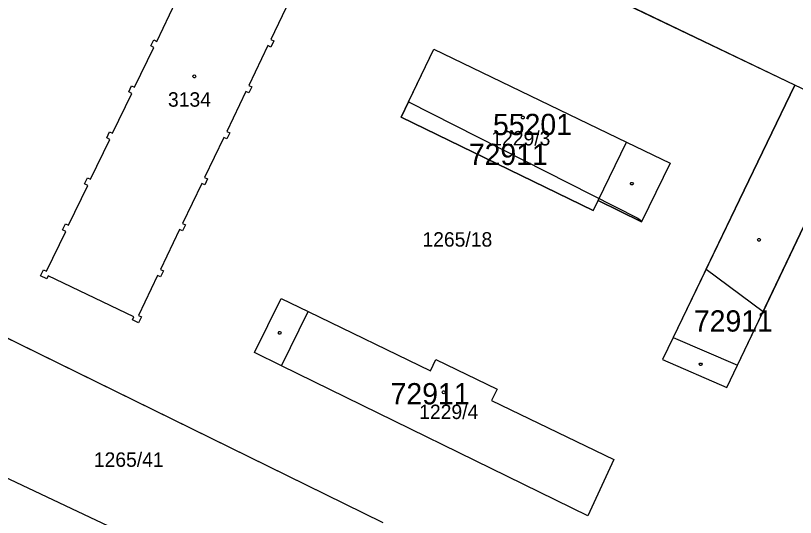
# Model space of a CAD drawing. Extents: x -777309 to -774195, y -1144706 to -1143600.
# Drawn here: x -777225.3 to -777133.6, y -1143975 to -1143916 of the extents above; entities that cross this region are included whole.
import ezdxf

# ---------------------------------------------------------------- set-up
doc = ezdxf.new("R2010")
doc.units = 0
for name, color, linetype in [('1', 7, 'Continuous'), ('11', 7, 'Continuous'), ('12', 7, 'Continuous'), ('2', 7, 'Continuous'), ('4', 7, 'Continuous'), ('5', 7, 'Continuous')]:
    doc.layers.add(name, color=color, linetype=linetype)

msp = doc.modelspace()

# ---------------------------------------------------------------- linework, layer by layer
at = {"layer": '1'}
for p, q in [((-777133.63, -1143924.16), (-777157.17, -1143912.85)), ((-777208.73, -1143919.02), (-777206.49, -1143914.33)), ((-777193.07, -1143914.09), (-777195.31, -1143918.78)), ((-777209.44, -1143919.56), (-777209.09, -1143918.84)), ((-777209.09, -1143918.84), (-777208.73, -1143919.02)), ((-777195.31, -1143918.78), (-777194.95, -1143918.95)), ((-777194.95, -1143918.95), (-777195.3, -1143919.68)), ((-777211.33, -1143924.42), (-777209.08, -1143919.74)), ((-777209.08, -1143919.74), (-777209.44, -1143919.56)), ((-777195.66, -1143919.5), (-777197.91, -1143924.19)), ((-777195.3, -1143919.68), (-777195.66, -1143919.5)), ((-777179.97, -1143927.94), (-777176.1, -1143919.92)), ((-777176.1, -1143919.92), (-777153.45, -1143930.87)), ((-777212.03, -1143924.97), (-777211.69, -1143924.25)), ((-777211.69, -1143924.25), (-777211.33, -1143924.42)), ((-777197.91, -1143924.19), (-777197.55, -1143924.36)), ((-777197.55, -1143924.36), (-777197.89, -1143925.08)), ((-777133.63, -1143924.16), (-777140.15, -1143937.67)), ((-777213.92, -1143929.83), (-777211.67, -1143925.14)), ((-777211.67, -1143925.14), (-777212.03, -1143924.97)), ((-777198.25, -1143924.91), (-777200.5, -1143929.6)), ((-777197.89, -1143925.08), (-777198.25, -1143924.91)), ((-777157.35, -1143938.91), (-777179.97, -1143927.94)), ((-777214.62, -1143930.38), (-777214.28, -1143929.66)), ((-777214.28, -1143929.66), (-777213.92, -1143929.83)), ((-777200.5, -1143929.6), (-777200.14, -1143929.77)), ((-777200.14, -1143929.77), (-777200.49, -1143930.49)), ((-777216.51, -1143935.24), (-777214.26, -1143930.55)), ((-777214.26, -1143930.55), (-777214.62, -1143930.38)), ((-777200.85, -1143930.32), (-777203.1, -1143935.01)), ((-777200.49, -1143930.49), (-777200.85, -1143930.32)), ((-777153.45, -1143930.87), (-777148.31, -1143933.36)), ((-777148.31, -1143933.36), (-777151.69, -1143940.24)), ((-777217.22, -1143935.78), (-777216.87, -1143935.06)), ((-777216.87, -1143935.06), (-777216.51, -1143935.24)), ((-777203.1, -1143935.01), (-777202.74, -1143935.18)), ((-777202.74, -1143935.18), (-777203.08, -1143935.9)), ((-777219.1, -1143940.64), (-777216.86, -1143935.96)), ((-777216.86, -1143935.96), (-777217.22, -1143935.78)), ((-777203.44, -1143935.73), (-777205.69, -1143940.42)), ((-777203.08, -1143935.9), (-777203.44, -1143935.73)), ((-777156.78, -1143937.74), (-777157.35, -1143938.91)), ((-777151.69, -1143940.24), (-777156.78, -1143937.74)), ((-777140.15, -1143937.67), (-777147.94, -1143953.83)), ((-777219.81, -1143941.19), (-777219.46, -1143940.47)), ((-777219.46, -1143940.47), (-777219.1, -1143940.64)), ((-777205.69, -1143940.42), (-777205.33, -1143940.59)), ((-777205.33, -1143940.59), (-777205.68, -1143941.31)), ((-777140.36, -1143957.12), (-777132.6, -1143940.84)), ((-777221.7, -1143946.05), (-777219.45, -1143941.36)), ((-777219.45, -1143941.36), (-777219.81, -1143941.19)), ((-777206.04, -1143941.14), (-777208.29, -1143945.83)), ((-777205.68, -1143941.31), (-777206.04, -1143941.14)), ((-777222.4, -1143946.6), (-777222.06, -1143945.88)), ((-777221.68, -1143946.94), (-777222.4, -1143946.6)), ((-777222.06, -1143945.88), (-777221.7, -1143946.05)), ((-777221.51, -1143946.58), (-777221.68, -1143946.94)), ((-777211.42, -1143951.42), (-777221.51, -1143946.58)), ((-777208.63, -1143946.55), (-777210.88, -1143951.24)), ((-777208.27, -1143946.72), (-777208.63, -1143946.55)), ((-777208.29, -1143945.83), (-777207.93, -1143946)), ((-777207.93, -1143946), (-777208.27, -1143946.72)), ((-777197.24, -1143955.62), (-777194.08, -1143949.25)), ((-777194.08, -1143949.25), (-777190.89, -1143950.8)), ((-777233.61, -1143950.34), (-777182.11, -1143975.59)), ((-777190.89, -1143950.8), (-777176.5, -1143957.76)), ((-777211.59, -1143951.78), (-777211.42, -1143951.42)), ((-777210.87, -1143952.13), (-777211.59, -1143951.78)), ((-777210.88, -1143951.24), (-777210.52, -1143951.41)), ((-777210.52, -1143951.41), (-777210.87, -1143952.13)), ((-777263.88, -1143952.69), (-777214.44, -1143976.01)), ((-777147.94, -1143953.83), (-777149.2, -1143956.43)), ((-777194.04, -1143957.18), (-777197.24, -1143955.62)), ((-777176.5, -1143957.76), (-777175.86, -1143956.43)), ((-777175.86, -1143956.43), (-777168.67, -1143959.91)), ((-777149.2, -1143956.43), (-777141.61, -1143959.73)), ((-777157.99, -1143974.82), (-777194.04, -1143957.18)), ((-777141.61, -1143959.73), (-777140.36, -1143957.12)), ((-777168.67, -1143959.91), (-777169.31, -1143961.24)), ((-777169.31, -1143961.24), (-777154.93, -1143968.2)), ((-777154.93, -1143968.2), (-777157.99, -1143974.82))]:
    msp.add_line(p, q, dxfattribs=at)
at = {"layer": '11'}
msp.add_line((-777144.07, -1143945.8), (-777137.35, -1143950.8), dxfattribs=at)
for points in [[(-777144.07, -1143945.8), (-777140.15, -1143937.67), (-777133.63, -1143924.16), (-777157.17, -1143912.85), (-777169.76, -1143906.8), (-777164.83, -1143896.6), (-777152.28, -1143902.66), (-777127.18, -1143914.79), (-777125.66, -1143911.89), (-777123.69, -1143912.92), (-777122.34, -1143910.06), (-777116.5, -1143912.8), (-777119.25, -1143918.66), (-777099.16, -1143928.16), (-777100.35, -1143930.67), (-777097.85, -1143931.84), (-777100.33, -1143937.03), (-777102.79, -1143935.87), (-777103.98, -1143938.41), (-777126.31, -1143927.68), (-777132.6, -1143940.84), (-777137.35, -1143950.8)], [(-777179.09, -1143926.12), (-777176.1, -1143919.92), (-777153.45, -1143930.87), (-777148.31, -1143933.36), (-777151.65, -1143940.15)], [(-777179.09, -1143926.12), (-777179.97, -1143927.94), (-777157.35, -1143938.91), (-777156.78, -1143937.74), (-777151.69, -1143940.24), (-777151.65, -1143940.15)], [(-777179.09, -1143926.12), (-777152.11, -1143939.81), (-777151.65, -1143940.15)], [(-777144.07, -1143945.8), (-777147.94, -1143953.83), (-777149.2, -1143956.43), (-777141.61, -1143959.73), (-777140.36, -1143957.12), (-777137.35, -1143950.8)], [(-777233.61, -1143950.34), (-777182.11, -1143975.59)]]:
    msp.add_lwpolyline(points, dxfattribs=at)
msp.add_lwpolyline([(-777194.08, -1143949.25), (-777190.89, -1143950.8), (-777176.5, -1143957.76), (-777175.86, -1143956.43), (-777168.67, -1143959.91), (-777169.31, -1143961.24), (-777154.93, -1143968.2), (-777157.99, -1143974.82), (-777194.04, -1143957.18), (-777197.24, -1143955.62)], close=True, dxfattribs=at)
at = {"layer": '12'}
for p, q in [((-777133.63, -1143924.16), (-777157.17, -1143912.85)), ((-777208.73, -1143919.02), (-777206.49, -1143914.33)), ((-777193.07, -1143914.09), (-777195.31, -1143918.78)), ((-777209.44, -1143919.56), (-777209.09, -1143918.84)), ((-777209.09, -1143918.84), (-777208.73, -1143919.02)), ((-777195.31, -1143918.78), (-777194.95, -1143918.95)), ((-777194.95, -1143918.95), (-777195.3, -1143919.68)), ((-777211.33, -1143924.42), (-777209.08, -1143919.74)), ((-777209.08, -1143919.74), (-777209.44, -1143919.56)), ((-777195.66, -1143919.5), (-777197.91, -1143924.19)), ((-777195.3, -1143919.68), (-777195.66, -1143919.5)), ((-777179.97, -1143927.94), (-777176.1, -1143919.92)), ((-777176.1, -1143919.92), (-777153.45, -1143930.87)), ((-777212.03, -1143924.97), (-777211.69, -1143924.25)), ((-777211.69, -1143924.25), (-777211.33, -1143924.42)), ((-777197.91, -1143924.19), (-777197.55, -1143924.36)), ((-777197.55, -1143924.36), (-777197.89, -1143925.08)), ((-777126.31, -1143927.68), (-777133.63, -1143924.16)), ((-777213.92, -1143929.83), (-777211.67, -1143925.14)), ((-777211.67, -1143925.14), (-777212.03, -1143924.97)), ((-777198.25, -1143924.91), (-777200.5, -1143929.6)), ((-777197.89, -1143925.08), (-777198.25, -1143924.91)), ((-777157.35, -1143938.91), (-777179.97, -1143927.94)), ((-777214.62, -1143930.38), (-777214.28, -1143929.66)), ((-777214.28, -1143929.66), (-777213.92, -1143929.83)), ((-777200.5, -1143929.6), (-777200.14, -1143929.77)), ((-777200.14, -1143929.77), (-777200.49, -1143930.49)), ((-777216.51, -1143935.24), (-777214.26, -1143930.55)), ((-777214.26, -1143930.55), (-777214.62, -1143930.38)), ((-777200.85, -1143930.32), (-777203.1, -1143935.01)), ((-777200.49, -1143930.49), (-777200.85, -1143930.32)), ((-777156.78, -1143937.74), (-777153.45, -1143930.87)), ((-777217.22, -1143935.78), (-777216.87, -1143935.06)), ((-777216.87, -1143935.06), (-777216.51, -1143935.24)), ((-777203.1, -1143935.01), (-777202.74, -1143935.18)), ((-777202.74, -1143935.18), (-777203.08, -1143935.9)), ((-777219.1, -1143940.64), (-777216.86, -1143935.96)), ((-777216.86, -1143935.96), (-777217.22, -1143935.78)), ((-777203.44, -1143935.73), (-777205.69, -1143940.42)), ((-777203.08, -1143935.9), (-777203.44, -1143935.73)), ((-777156.78, -1143937.74), (-777157.35, -1143938.91)), ((-777219.81, -1143941.19), (-777219.46, -1143940.47)), ((-777219.46, -1143940.47), (-777219.1, -1143940.64)), ((-777205.69, -1143940.42), (-777205.33, -1143940.59)), ((-777205.33, -1143940.59), (-777205.68, -1143941.31)), ((-777221.7, -1143946.05), (-777219.45, -1143941.36)), ((-777219.45, -1143941.36), (-777219.81, -1143941.19)), ((-777206.04, -1143941.14), (-777208.29, -1143945.83)), ((-777205.68, -1143941.31), (-777206.04, -1143941.14)), ((-777222.4, -1143946.6), (-777222.06, -1143945.88)), ((-777221.68, -1143946.94), (-777222.4, -1143946.6)), ((-777222.06, -1143945.88), (-777221.7, -1143946.05)), ((-777221.51, -1143946.58), (-777221.68, -1143946.94)), ((-777211.42, -1143951.42), (-777221.51, -1143946.58)), ((-777208.63, -1143946.55), (-777210.88, -1143951.24)), ((-777208.27, -1143946.72), (-777208.63, -1143946.55)), ((-777208.29, -1143945.83), (-777207.93, -1143946)), ((-777207.93, -1143946), (-777208.27, -1143946.72)), ((-777194.04, -1143957.18), (-777190.89, -1143950.8)), ((-777190.89, -1143950.8), (-777176.5, -1143957.76)), ((-777211.59, -1143951.78), (-777211.42, -1143951.42)), ((-777210.87, -1143952.13), (-777211.59, -1143951.78)), ((-777210.88, -1143951.24), (-777210.52, -1143951.41)), ((-777210.52, -1143951.41), (-777210.87, -1143952.13)), ((-777176.5, -1143957.76), (-777175.86, -1143956.43)), ((-777175.86, -1143956.43), (-777168.67, -1143959.91)), ((-777157.99, -1143974.82), (-777194.04, -1143957.18)), ((-777168.67, -1143959.91), (-777169.31, -1143961.24)), ((-777169.31, -1143961.24), (-777154.93, -1143968.2)), ((-777154.93, -1143968.2), (-777157.99, -1143974.82))]:
    msp.add_line(p, q, dxfattribs=at)
at = {"layer": '4'}
for p, q in [((-777126.31, -1143927.68), (-777133.63, -1143924.16)), ((-777156.78, -1143937.74), (-777153.45, -1143930.87)), ((-777194.04, -1143957.18), (-777190.89, -1143950.8)), ((-777147.94, -1143953.83), (-777140.36, -1143957.12))]:
    msp.add_line(p, q, dxfattribs=at)
at = {"layer": '5'}
for points in [[(-777204.31, -1143922.97), (-777204.21, -1143922.99), (-777204.16, -1143923.08), (-777204.14, -1143923.14), (-777204.16, -1143923.23), (-777204.24, -1143923.3), (-777204.31, -1143923.31), (-777204.4, -1143923.28), (-777204.46, -1143923.22), (-777204.48, -1143923.14), (-777204.46, -1143923.05), (-777204.38, -1143922.98)], [(-777165.64, -1143927.8), (-777165.54, -1143927.82), (-777165.49, -1143927.91), (-777165.47, -1143927.97), (-777165.49, -1143928.06), (-777165.57, -1143928.13), (-777165.64, -1143928.14), (-777165.73, -1143928.11), (-777165.79, -1143928.05), (-777165.81, -1143927.97), (-777165.79, -1143927.88), (-777165.71, -1143927.81)], [(-777152.72, -1143935.61), (-777152.63, -1143935.76), (-777152.72, -1143935.91), (-777152.9, -1143935.91), (-777152.99, -1143935.76), (-777152.9, -1143935.61)], [(-777137.76, -1143942.2), (-777137.67, -1143942.35), (-777137.76, -1143942.5), (-777137.94, -1143942.5), (-777138.03, -1143942.35), (-777137.94, -1143942.2)], [(-777194.16, -1143953.16), (-777194.07, -1143953.31), (-777194.16, -1143953.46), (-777194.34, -1143953.46), (-777194.43, -1143953.31), (-777194.34, -1143953.16)], [(-777144.61, -1143956.85), (-777144.52, -1143957), (-777144.61, -1143957.15), (-777144.79, -1143957.15), (-777144.88, -1143957), (-777144.79, -1143956.85)], [(-777174.95, -1143960.12), (-777174.85, -1143960.14), (-777174.8, -1143960.23), (-777174.78, -1143960.29), (-777174.8, -1143960.38), (-777174.88, -1143960.45), (-777174.95, -1143960.46), (-777175.04, -1143960.43), (-777175.1, -1143960.37), (-777175.12, -1143960.29), (-777175.1, -1143960.2), (-777175.02, -1143960.13)]]:
    msp.add_lwpolyline(points, close=True, dxfattribs=at)

# ---------------------------------------------------------------- texts
at = {"layer": '11'}
for s, p in [('55201', (-777169.155, -1143930.04)), ('72911', (-777171.995, -1143933.56)), ('72911', (-777145.505, -1143953.15)), ('72911', (-777181.205, -1143961.71))]:
    msp.add_text(s, height=2.5, dxfattribs=at).set_placement(p)
at = {"layer": '2'}
for s, p in [('3134', (-777207.409, -1143926.7)), ('1229/3', (-777169.347, -1143931.26)), ('1265/18', (-777177.457, -1143943.16)), ('1229/4', (-777177.837, -1143963.44)), ('1265/41', (-777216.137, -1143969.06))]:
    msp.add_text(s, height=1.7, dxfattribs=at).set_placement(p)

doc.saveas('drawing.dxf')
